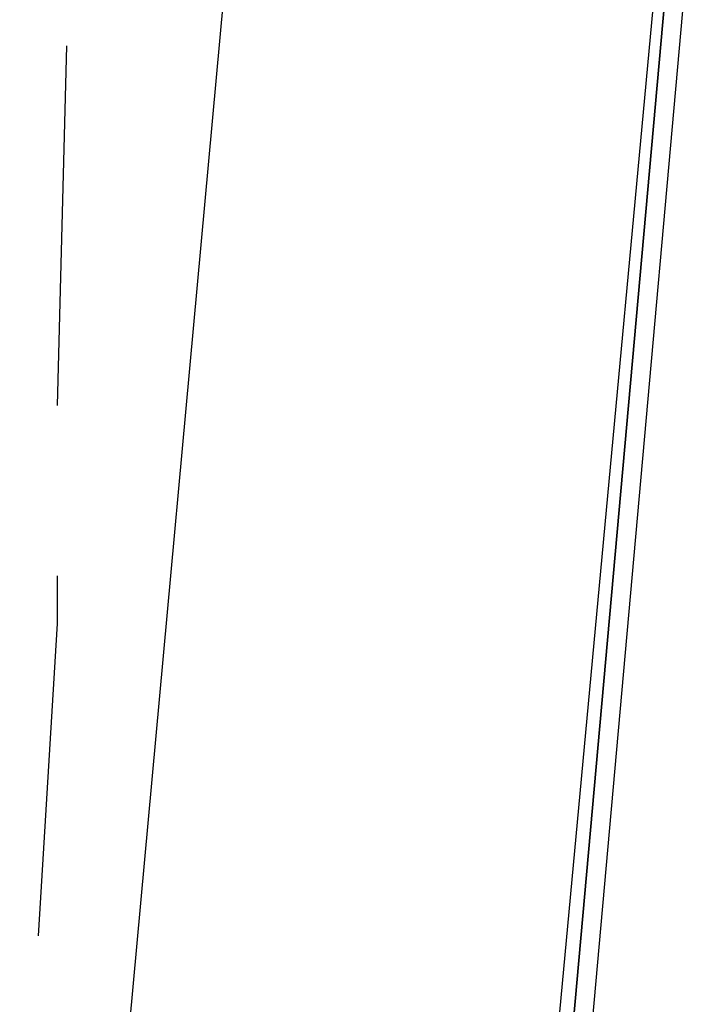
# Model space of a CAD drawing. Header units: feet. Extents: x -79 to 198, y -22 to 181.
# Tile 426 of 656: x 123 to 123.947, y 44.628 to 46.015. Entities that reach past the tile are written whole.
import ezdxf

# ---------------------------------------------------------------- set-up
doc = ezdxf.new("R2010")
doc.units = ezdxf.units.FT
doc.layers.add('A-LINEA', color=7, linetype='CONTINUOUS')

msp = doc.modelspace()

# ---------------------------------------------------------------- linework, layer by layer
at = {"layer": 'A-LINEA'}
for p, q in [((123.2933, 46.1111), (123, 42.9111)), ((123.2933, 46.1111), (123, 42.9111)), ((123.0533, 45.4711), (123.0667, 45.9778)), ((123.0533, 45.4711), (123.0667, 45.9778))]:
    msp.add_line(p, q, dxfattribs=at)
for points in [[(123.92, 46.1778), (123.92, 46.1644), (123.6133, 42.7378), (123.6, 42.7378), (123.5867, 42.7378), (123.9067, 46.1778), (123.92, 46.1778)], [(123.92, 46.1778), (123.92, 46.1644), (123.6133, 42.7378), (123.6, 42.7378), (123.5867, 42.7378), (123.9067, 46.1778), (123.92, 46.1778)], [(123.9467, 46.1644), (123.64, 42.7378), (123.6133, 42.7378), (123.92, 46.1644), (123.9333, 46.1778), (123.9467, 46.1778), (123.9467, 46.1644)], [(123.9467, 46.1644), (123.64, 42.7378), (123.6133, 42.7378), (123.92, 46.1644), (123.9333, 46.1778), (123.9467, 46.1778), (123.9467, 46.1644)], [(123.0267, 44.7244), (123.0533, 45.1644), (123.0533, 45.2311)], [(123.0267, 44.7244), (123.0533, 45.1644), (123.0533, 45.2311)]]:
    msp.add_lwpolyline(points, dxfattribs=at)

doc.saveas('drawing.dxf')
